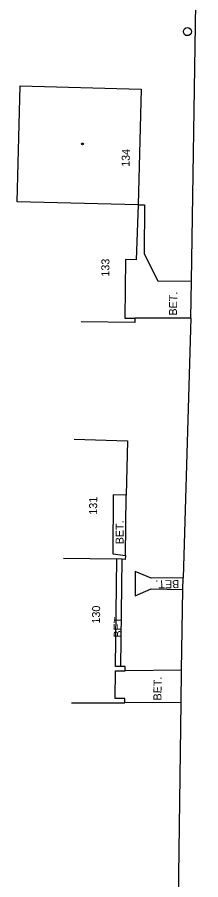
# Model space of a CAD drawing. Extents: x -544674 to -541478, y -1199076 to -1195527.
# Drawn here: x -543655.6 to -543638.4, y -1197258.5 to -1197177.8 of the extents above; entities that cross this region are included whole.
import ezdxf

# ---------------------------------------------------------------- set-up
doc = ezdxf.new("R2010")
doc.units = 0
for name, color, linetype in [('BUDOVY_MĚŘ', 7, 'Continuous'), ('MAP_ZN_BP', 7, 'Continuous'), ('POMOC_POPIS', 7, 'Continuous'), ('ROZHRANÍ_PLOCH', 7, 'Continuous'), ('ZN_BUDOV', 7, 'Continuous'), ('Č_POPIS_ORIENT', 7, 'Continuous')]:
    doc.layers.add(name, color=color, linetype=linetype)

msp = doc.modelspace()

# ---------------------------------------------------------------- linework, layer by layer
at = {"layer": 'BUDOVY_MĚŘ'}
for points in [[(-543655.3, -1197184.19), (-543643.96, -1197184.5), (-543644.23, -1197195.31), (-543655.57, -1197195.03), (-543655.3, -1197184.19)], [(-543644.23, -1197195.31), (-543644.43, -1197200.46), (-543645.43, -1197200.45), (-543645.49, -1197205.94), (-543644.57, -1197205.94)], [(-543644.57, -1197205.94), (-543644.57, -1197206.34), (-543649.57, -1197206.29)], [(-543650.23, -1197217.27), (-543645.23, -1197217.42), (-543645.38, -1197222.53)], [(-543645.38, -1197222.53), (-543646.58, -1197222.5), (-543646.61, -1197228.03), (-543645.42, -1197228.16)], [(-543651.25, -1197228.41), (-543646.25, -1197228.47)], [(-543645.87, -1197238.58), (-543646.37, -1197238.58), (-543646.25, -1197228.47)], [(-543645.75, -1197228.53), (-543646.25, -1197228.47)], [(-543645.42, -1197228.16), (-543645.46, -1197228.56), (-543645.75, -1197228.53)], [(-543645.5, -1197241.96), (-543645.5, -1197241.56), (-543646.4, -1197241.56), (-543646.37, -1197238.98), (-543645.47, -1197238.98)], [(-543645.47, -1197238.98), (-543645.47, -1197238.58), (-543645.87, -1197238.58)], [(-543650.5, -1197241.96), (-543645.5, -1197241.96)]]:
    msp.add_lwpolyline(points, dxfattribs=at)
at = {"layer": 'MAP_ZN_BP'}
for radius in [0.375, 0.0005]:
    msp.add_circle((-543639.63, -1197179.1), radius, dxfattribs=at)
at = {"layer": 'ROZHRANÍ_PLOCH'}
for points in [[(-543639.25, -1197202.48), (-543638.38, -1197146.46)], [(-543644.23, -1197195.31), (-543643.64, -1197195.32), (-543643.67, -1197199.92), (-543642.39, -1197202.43), (-543639.25, -1197202.48)], [(-543639.3, -1197205.94), (-543639.25, -1197202.48)], [(-543639.3, -1197205.94), (-543644.57, -1197205.94)], [(-543639.3, -1197205.94), (-543640.03, -1197230.28)], [(-543645.42, -1197228.16), (-543645.38, -1197222.53)], [(-543645.87, -1197238.58), (-543645.75, -1197228.53)], [(-543640.03, -1197230.28), (-543643.02, -1197230.31), (-543644.51, -1197229.67), (-543644.51, -1197231.95), (-543643.03, -1197231.3), (-543640.05, -1197231.36)], [(-543640.05, -1197231.36), (-543640.03, -1197230.28)], [(-543640.19, -1197238.93), (-543640.05, -1197231.36)], [(-543640.19, -1197238.93), (-543645.47, -1197238.98)], [(-543640.23, -1197241.95), (-543640.19, -1197238.93)], [(-543640.23, -1197241.95), (-543645.5, -1197241.96)], [(-543640.47, -1197260.46), (-543640.23, -1197241.95)]]:
    msp.add_lwpolyline(points, dxfattribs=at)
at = {"layer": 'ZN_BUDOV'}
msp.add_circle((-543649.46, -1197189.62), 0.0875, dxfattribs=at)

# ---------------------------------------------------------------- texts
at = {"layer": 'POMOC_POPIS'}
for rotation, p in [(89.16003, (-543640.61, -1197205.7)), (89.63999, (-543645.61, -1197227.12)), (180.57, (-543640.4, -1197230.48)), (89.31999, (-543645.79, -1197235.87)), (89.24001, (-543642.07, -1197241.76))]:
    msp.add_text('BET.', height=0.75, rotation=rotation, dxfattribs=at).set_placement(p)
at = {"layer": 'Č_POPIS_ORIENT'}
for s, rotation, p in [('134', 88.56999, (-543645.05, -1197191.77)), ('133', 89.43, (-543646.95, -1197202.05)), ('131', 89.71001, (-543648.09, -1197224.35)), ('130', 89.31999, (-543647.82, -1197234.55))]:
    msp.add_text(s, height=0.75, rotation=rotation, dxfattribs=at).set_placement(p)

doc.saveas('drawing.dxf')
